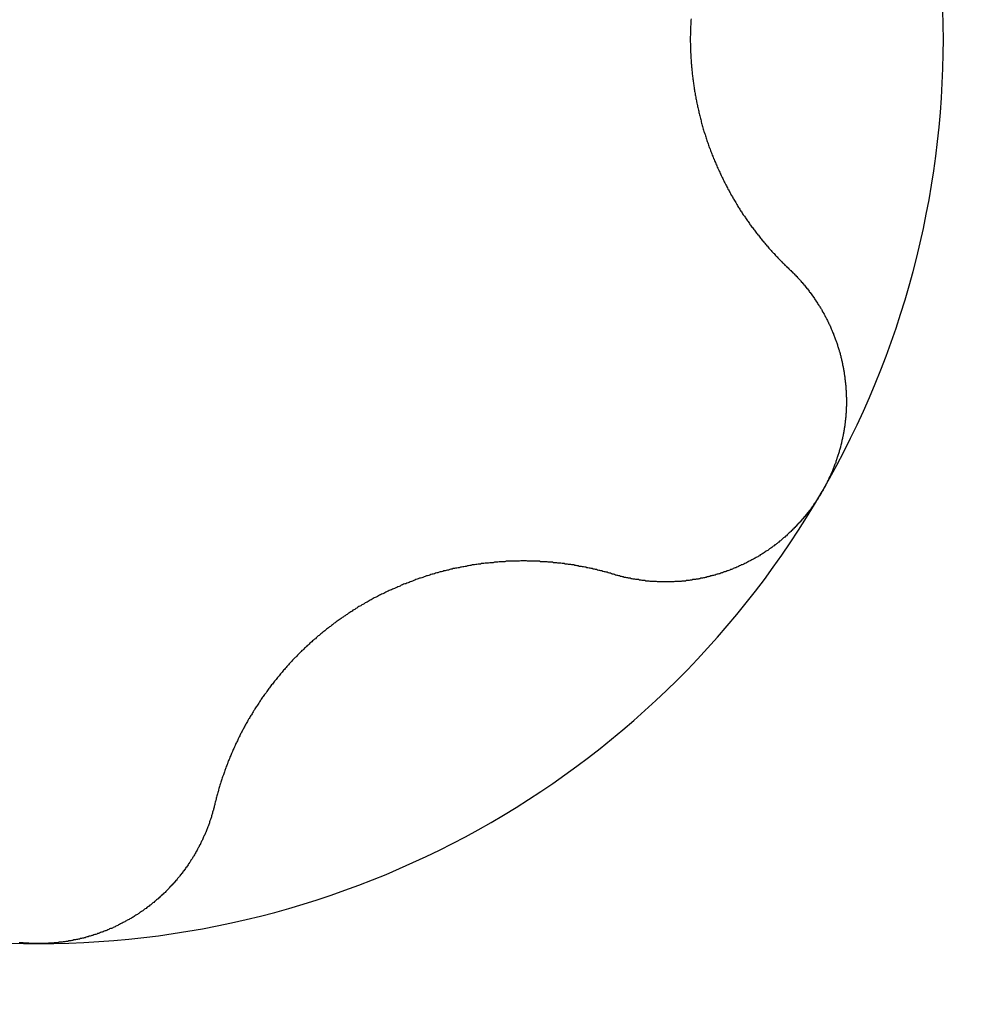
# Model space of a CAD drawing. Extents: x 1107 to 4046, y 937 to 3355.
# Tile 548 of 656: x 2263.44 to 2265.52, y 2608.61 to 2610.76. Entities that reach past the tile are written whole.
import ezdxf

# ---------------------------------------------------------------- set-up
doc = ezdxf.new("R2010")
doc.units = 0
doc.layers.add('KF_VIDA_L___C_REAR', color=7, linetype='CONTINUOUS')

# ---------------------------------------------------------------- blocks, each defined once
blk = doc.blocks.new('KF_VIDA_L___C_REAR')
at = {"layer": 'KF_VIDA_L___C_REAR'}
for points in [[(77.9241, 921.545, 0), (77.924, 921.542, 0), (77.9238, 921.54, 0), (77.9237, 921.537, 0), (77.9235, 921.535, 0), (77.9234, 921.532, 0), (77.9233, 921.529, 0), (77.9232, 921.527, 0), (77.9231, 921.524, 0), (77.923, 921.522, 0), (77.9229, 921.519, 0), (77.9228, 921.517, 0), (77.9228, 921.514, 0), (77.9227, 921.511, 0), (77.9227, 921.509, 0), (77.9226, 921.506, 0), (77.9226, 921.504, 0), (77.9226, 921.501, 0), (77.9226, 921.499, 0), (77.9226, 921.496, 0), (77.9226, 921.494, 0), (77.9227, 921.491, 0), (77.9227, 921.489, 0), (77.9228, 921.486, 0), (77.9228, 921.483, 0), (77.9229, 921.481, 0), (77.923, 921.478, 0), (77.9231, 921.476, 0), (77.9232, 921.473, 0), (77.9233, 921.471, 0), (77.9234, 921.468, 0), (77.9235, 921.465, 0), (77.9237, 921.463, 0), (77.9238, 921.46, 0), (77.924, 921.458, 0), (77.9241, 921.455, 0), (77.9243, 921.452, 0), (77.9245, 921.45, 0), (77.9247, 921.447, 0), (77.9249, 921.445, 0), (77.9251, 921.442, 0), (77.9254, 921.439, 0), (77.9256, 921.437, 0), (77.9259, 921.434, 0), (77.9261, 921.432, 0), (77.9264, 921.429, 0), (77.9267, 921.426, 0), (77.9269, 921.424, 0), (77.9272, 921.421, 0), (77.9276, 921.419, 0), (77.9279, 921.416, 0), (77.9282, 921.413, 0), (77.9285, 921.411, 0), (77.9289, 921.408, 0), (77.9292, 921.405, 0), (77.9296, 921.403, 0), (77.93, 921.4, 0), (77.9304, 921.398, 0), (77.9308, 921.395, 0), (77.9312, 921.392, 0), (77.9316, 921.39, 0), (77.932, 921.387, 0), (77.9325, 921.385, 0), (77.9329, 921.382, 0), (77.9334, 921.379, 0), (77.9338, 921.377, 0), (77.9343, 921.374, 0), (77.9348, 921.371, 0), (77.9353, 921.369, 0), (77.9358, 921.366, 0), (77.9363, 921.364, 0), (77.9368, 921.361, 0), (77.9374, 921.358, 0), (77.9379, 921.356, 0), (77.9385, 921.353, 0), (77.939, 921.351, 0), (77.9396, 921.348, 0), (77.9402, 921.345, 0), (77.9408, 921.343, 0), (77.9414, 921.34, 0), (77.942, 921.338, 0), (77.9426, 921.335, 0), (77.9432, 921.333, 0), (77.9439, 921.33, 0), (77.9445, 921.327, 0), (77.9452, 921.325, 0), (77.9459, 921.322, 0), (77.9466, 921.32, 0), (77.9473, 921.317, 0), (77.948, 921.315, 0), (77.9487, 921.312, 0), (77.9494, 921.31, 0), (77.9501, 921.307, 0), (77.9509, 921.304, 0), (77.9516, 921.302, 0), (77.9524, 921.299, 0), (77.9531, 921.297, 0), (77.9539, 921.294, 0), (77.9547, 921.292, 0), (77.9555, 921.289, 0), (77.9563, 921.287, 0), (77.9571, 921.284, 0), (77.958, 921.282, 0), (77.9588, 921.279, 0), (77.9596, 921.277, 0), (77.9605, 921.274, 0), (77.9614, 921.272, 0), (77.9622, 921.269, 0), (77.9631, 921.267, 0), (77.964, 921.264, 0), (77.9649, 921.262, 0), (77.9658, 921.26, 0), (77.9667, 921.257, 0), (77.9677, 921.255, 0), (77.9686, 921.252, 0), (77.9695, 921.25, 0), (77.9705, 921.247, 0), (77.9714, 921.245, 0), (77.9724, 921.243, 0), (77.9734, 921.24, 0), (77.9744, 921.238, 0), (77.9753, 921.235, 0), (77.9763, 921.233, 0), (77.9773, 921.231, 0), (77.9784, 921.228, 0), (77.9794, 921.226, 0), (77.9804, 921.224, 0), (77.9814, 921.221, 0), (77.9825, 921.219, 0), (77.9835, 921.217, 0), (77.9846, 921.214, 0), (77.9856, 921.212, 0), (77.9867, 921.21, 0), (77.9878, 921.207, 0), (77.9889, 921.205, 0), (77.99, 921.203, 0), (77.9911, 921.2, 0), (77.9922, 921.198, 0), (77.9933, 921.196, 0), (77.9944, 921.194, 0), (77.9955, 921.191, 0), (77.9966, 921.189, 0), (77.9978, 921.187, 0), (77.9989, 921.185, 0), (78.0001, 921.182, 0), (78.0012, 921.18, 0), (78.0024, 921.178, 0), (78.0035, 921.176, 0), (78.0047, 921.173, 0), (78.0059, 921.171, 0), (78.0071, 921.169, 0), (78.0082, 921.167, 0), (78.0094, 921.165, 0), (78.0106, 921.163, 0), (78.0118, 921.16, 0), (78.013, 921.158, 0), (78.0143, 921.156, 0), (78.0155, 921.154, 0), (78.0167, 921.152, 0), (78.0179, 921.15, 0), (78.0192, 921.148, 0), (78.0204, 921.146, 0), (78.0216, 921.144, 0), (78.0229, 921.142, 0), (78.0241, 921.139, 0), (78.0254, 921.137, 0), (78.0266, 921.135, 0), (78.0279, 921.133, 0), (78.0292, 921.131, 0), (78.0304, 921.129, 0), (78.0317, 921.127, 0), (78.033, 921.125, 0), (78.0343, 921.123, 0), (78.0355, 921.121, 0), (78.0368, 921.119, 0), (78.0381, 921.117, 0), (78.0394, 921.115, 0), (78.0407, 921.114, 0), (78.042, 921.112, 0), (78.0434, 921.11, 0), (78.0447, 921.108, 0), (78.046, 921.106, 0), (78.0474, 921.104, 0), (78.0487, 921.102, 0), (78.0501, 921.1, 0), (78.0515, 921.098, 0), (78.0528, 921.096, 0), (78.0542, 921.094, 0), (78.0556, 921.092, 0), (78.057, 921.09, 0), (78.0584, 921.089, 0), (78.0598, 921.087, 0), (78.0612, 921.085, 0), (78.0627, 921.083, 0), (78.0641, 921.081, 0), (78.0655, 921.079, 0), (78.067, 921.077, 0), (78.0685, 921.075, 0), (78.0699, 921.073, 0), (78.0714, 921.072, 0), (78.0729, 921.07, 0), (78.0744, 921.068, 0), (78.0758, 921.066, 0), (78.0773, 921.064, 0), (78.0789, 921.062, 0), (78.0804, 921.06, 0), (78.0819, 921.059, 0), (78.0834, 921.057, 0), (78.085, 921.055, 0), (78.0865, 921.053, 0), (78.0881, 921.051, 0), (78.0896, 921.049, 0), (78.0912, 921.048, 0), (78.0928, 921.046, 0), (78.0943, 921.044, 0), (78.0959, 921.042, 0), (78.0975, 921.04, 0), (78.0991, 921.039, 0), (78.1007, 921.037, 0), (78.1023, 921.035, 0), (78.1039, 921.033, 0), (78.1056, 921.032, 0), (78.1072, 921.03, 0), (78.1088, 921.028, 0), (78.1105, 921.026, 0), (78.1121, 921.025, 0), (78.1138, 921.023, 0), (78.1155, 921.021, 0), (78.1171, 921.019, 0), (78.1188, 921.018, 0), (78.1205, 921.016, 0), (78.1222, 921.014, 0), (78.1239, 921.012, 0), (78.1256, 921.011, 0), (78.1273, 921.009, 0), (78.129, 921.007, 0), (78.1307, 921.006, 0), (78.1325, 921.004, 0), (78.1342, 921.002, 0), (78.1359, 921.001, 0), (78.1377, 920.999, 0), (78.1394, 920.997, 0)], [(78.1394, 920.997, 0), (78.1409, 920.996, 0), (78.1423, 920.995, 0), (78.1437, 920.993, 0), (78.1451, 920.992, 0), (78.1465, 920.99, 0), (78.1479, 920.989, 0), (78.1493, 920.988, 0), (78.1507, 920.986, 0), (78.1521, 920.985, 0), (78.1535, 920.983, 0), (78.1548, 920.982, 0), (78.1562, 920.98, 0), (78.1576, 920.979, 0), (78.1589, 920.978, 0), (78.1602, 920.976, 0), (78.1616, 920.975, 0), (78.1629, 920.973, 0), (78.1642, 920.972, 0), (78.1655, 920.97, 0), (78.1668, 920.969, 0), (78.1681, 920.967, 0), (78.1694, 920.966, 0), (78.1707, 920.964, 0), (78.172, 920.963, 0), (78.1732, 920.961, 0), (78.1745, 920.959, 0), (78.1757, 920.958, 0), (78.177, 920.956, 0), (78.1782, 920.955, 0), (78.1795, 920.953, 0), (78.1807, 920.952, 0), (78.1819, 920.95, 0), (78.1831, 920.948, 0), (78.1843, 920.947, 0), (78.1855, 920.945, 0), (78.1867, 920.944, 0), (78.1878, 920.942, 0), (78.189, 920.94, 0), (78.1902, 920.939, 0), (78.1913, 920.937, 0), (78.1924, 920.936, 0), (78.1936, 920.934, 0), (78.1947, 920.932, 0), (78.1958, 920.931, 0), (78.1969, 920.929, 0), (78.198, 920.927, 0), (78.1991, 920.926, 0), (78.2002, 920.924, 0), (78.2013, 920.922, 0), (78.2023, 920.921, 0), (78.2034, 920.919, 0), (78.2044, 920.917, 0), (78.2055, 920.916, 0), (78.2065, 920.914, 0), (78.2075, 920.912, 0), (78.2086, 920.911, 0), (78.2096, 920.909, 0), (78.2106, 920.907, 0), (78.2115, 920.905, 0), (78.2125, 920.904, 0), (78.2135, 920.902, 0), (78.2145, 920.9, 0), (78.2154, 920.898, 0), (78.2164, 920.897, 0), (78.2173, 920.895, 0), (78.2182, 920.893, 0), (78.2191, 920.891, 0), (78.22, 920.89, 0), (78.2209, 920.888, 0), (78.2218, 920.886, 0), (78.2227, 920.884, 0), (78.2236, 920.883, 0), (78.2244, 920.881, 0), (78.2253, 920.879, 0), (78.2261, 920.877, 0), (78.227, 920.875, 0), (78.2278, 920.874, 0), (78.2286, 920.872, 0), (78.2294, 920.87, 0), (78.2302, 920.868, 0), (78.231, 920.866, 0), (78.2318, 920.865, 0), (78.2325, 920.863, 0), (78.2333, 920.861, 0), (78.234, 920.859, 0), (78.2348, 920.857, 0), (78.2355, 920.856, 0), (78.2362, 920.854, 0), (78.2369, 920.852, 0), (78.2376, 920.85, 0), (78.2383, 920.848, 0), (78.239, 920.846, 0), (78.2397, 920.844, 0), (78.2404, 920.843, 0), (78.241, 920.841, 0), (78.2417, 920.839, 0), (78.2423, 920.837, 0), (78.243, 920.835, 0), (78.2436, 920.833, 0), (78.2442, 920.831, 0), (78.2448, 920.829, 0), (78.2454, 920.827, 0), (78.246, 920.825, 0), (78.2466, 920.823, 0), (78.2472, 920.821, 0), (78.2478, 920.819, 0), (78.2483, 920.818, 0), (78.2489, 920.816, 0), (78.2494, 920.814, 0), (78.2499, 920.812, 0), (78.2504, 920.81, 0), (78.2509, 920.808, 0), (78.2514, 920.806, 0), (78.2519, 920.804, 0), (78.2524, 920.802, 0), (78.2529, 920.8, 0), (78.2533, 920.798, 0), (78.2538, 920.796, 0), (78.2542, 920.794, 0), (78.2547, 920.792, 0), (78.2551, 920.789, 0), (78.2555, 920.787, 0), (78.2559, 920.785, 0), (78.2563, 920.783, 0), (78.2567, 920.781, 0), (78.2571, 920.779, 0), (78.2574, 920.777, 0), (78.2578, 920.775, 0), (78.2581, 920.773, 0), (78.2584, 920.771, 0), (78.2588, 920.769, 0), (78.2591, 920.767, 0), (78.2594, 920.765, 0), (78.2597, 920.763, 0), (78.2599, 920.761, 0), (78.2602, 920.758, 0), (78.2605, 920.756, 0), (78.2607, 920.754, 0), (78.2609, 920.752, 0), (78.2612, 920.75, 0), (78.2614, 920.748, 0), (78.2616, 920.746, 0), (78.2618, 920.744, 0), (78.2619, 920.742, 0), (78.2621, 920.74, 0), (78.2623, 920.737, 0), (78.2624, 920.735, 0), (78.2626, 920.733, 0), (78.2627, 920.731, 0), (78.2628, 920.729, 0), (78.2629, 920.727, 0), (78.263, 920.725, 0), (78.2631, 920.722, 0), (78.2631, 920.72, 0), (78.2632, 920.718, 0), (78.2632, 920.716, 0), (78.2633, 920.714, 0), (78.2633, 920.712, 0), (78.2633, 920.71, 0), (78.2633, 920.708, 0), (78.2633, 920.705, 0), (78.2632, 920.703, 0), (78.2632, 920.701, 0), (78.2632, 920.699, 0), (78.2631, 920.697, 0), (78.263, 920.695, 0), (78.2629, 920.693, 0), (78.2628, 920.69, 0), (78.2627, 920.688, 0), (78.2626, 920.686, 0), (78.2625, 920.684, 0), (78.2623, 920.682, 0), (78.2621, 920.68, 0), (78.262, 920.677, 0), (78.2618, 920.675, 0), (78.2616, 920.673, 0), (78.2614, 920.671, 0), (78.2612, 920.669, 0), (78.2609, 920.667, 0), (78.2607, 920.665, 0), (78.2604, 920.662, 0), (78.2601, 920.66, 0), (78.2599, 920.658, 0), (78.2596, 920.656, 0), (78.2593, 920.654, 0), (78.2589, 920.652, 0), (78.2586, 920.65, 0), (78.2583, 920.647, 0), (78.2579, 920.645, 0), (78.2576, 920.643, 0), (78.2572, 920.641, 0), (78.2568, 920.639, 0), (78.2564, 920.637, 0), (78.256, 920.635, 0), (78.2556, 920.633, 0), (78.2551, 920.63, 0), (78.2547, 920.628, 0), (78.2542, 920.626, 0), (78.2537, 920.624, 0), (78.2533, 920.622, 0), (78.2528, 920.62, 0), (78.2523, 920.618, 0), (78.2518, 920.616, 0), (78.2512, 920.614, 0), (78.2507, 920.611, 0), (78.2501, 920.609, 0), (78.2496, 920.607, 0), (78.249, 920.605, 0), (78.2484, 920.603, 0), (78.2478, 920.601, 0), (78.2472, 920.599, 0), (78.2466, 920.597, 0), (78.246, 920.595, 0), (78.2454, 920.593, 0), (78.2447, 920.591, 0), (78.2441, 920.589, 0), (78.2434, 920.587, 0), (78.2427, 920.585, 0), (78.242, 920.582, 0), (78.2413, 920.58, 0), (78.2406, 920.578, 0), (78.2399, 920.576, 0), (78.2392, 920.574, 0), (78.2384, 920.572, 0), (78.2377, 920.57, 0), (78.2369, 920.568, 0), (78.2361, 920.566, 0), (78.2353, 920.564, 0), (78.2346, 920.562, 0), (78.2337, 920.56, 0), (78.2329, 920.558, 0), (78.2321, 920.556, 0), (78.2313, 920.554, 0), (78.2304, 920.552, 0), (78.2296, 920.55, 0), (78.2287, 920.548, 0), (78.2278, 920.547, 0), (78.2269, 920.545, 0), (78.226, 920.543, 0), (78.2251, 920.541, 0), (78.2242, 920.539, 0), (78.2233, 920.537, 0), (78.2224, 920.535, 0), (78.2214, 920.533, 0), (78.2205, 920.531, 0), (78.2195, 920.529, 0), (78.2185, 920.527, 0), (78.2175, 920.525, 0), (78.2166, 920.524, 0), (78.2156, 920.522, 0), (78.2145, 920.52, 0), (78.2135, 920.518, 0), (78.2125, 920.516, 0), (78.2114, 920.514, 0), (78.2104, 920.513, 0)], [(78.2104, 920.512, 0), (78.2093, 920.511, 0), (78.2083, 920.509, 0), (78.2072, 920.507, 0), (78.2061, 920.505, 0), (78.205, 920.503, 0), (78.2039, 920.502, 0), (78.2027, 920.5, 0), (78.2016, 920.498, 0), (78.2005, 920.496, 0), (78.1993, 920.494, 0), (78.1981, 920.493, 0), (78.197, 920.491, 0), (78.1958, 920.489, 0), (78.1946, 920.487, 0), (78.1933, 920.486, 0), (78.1921, 920.484, 0), (78.1909, 920.482, 0), (78.1897, 920.48, 0), (78.1884, 920.479, 0), (78.1871, 920.477, 0), (78.1859, 920.475, 0), (78.1846, 920.473, 0), (78.1833, 920.472, 0), (78.182, 920.47, 0), (78.1807, 920.468, 0), (78.1793, 920.467, 0), (78.178, 920.465, 0), (78.1767, 920.463, 0), (78.1753, 920.462, 0), (78.174, 920.46, 0), (78.1726, 920.458, 0), (78.1712, 920.457, 0), (78.1698, 920.455, 0), (78.1684, 920.453, 0), (78.167, 920.452, 0), (78.1656, 920.45, 0), (78.1642, 920.448, 0), (78.1627, 920.447, 0), (78.1613, 920.445, 0), (78.1598, 920.444, 0), (78.1584, 920.442, 0), (78.1569, 920.441, 0), (78.1554, 920.439, 0), (78.1539, 920.437, 0), (78.1524, 920.436, 0), (78.1509, 920.434, 0), (78.1494, 920.433, 0), (78.1479, 920.431, 0), (78.1464, 920.43, 0), (78.1448, 920.428, 0), (78.1433, 920.427, 0), (78.1417, 920.425, 0), (78.1402, 920.424, 0), (78.1386, 920.422, 0), (78.137, 920.421, 0), (78.1354, 920.419, 0), (78.1338, 920.418, 0), (78.1322, 920.416, 0), (78.1306, 920.415, 0), (78.129, 920.413, 0), (78.1274, 920.412, 0), (78.1257, 920.411, 0), (78.1241, 920.409, 0), (78.1224, 920.408, 0), (78.1208, 920.406, 0), (78.1191, 920.405, 0), (78.1175, 920.404, 0), (78.1158, 920.402, 0), (78.1141, 920.401, 0), (78.1124, 920.399, 0), (78.1107, 920.398, 0), (78.109, 920.397, 0), (78.1073, 920.396, 0), (78.1056, 920.394, 0), (78.1038, 920.393, 0), (78.1021, 920.392, 0), (78.1004, 920.39, 0), (78.0986, 920.389, 0), (78.0968, 920.388, 0), (78.0951, 920.387, 0), (78.0933, 920.385, 0), (78.0915, 920.384, 0), (78.0898, 920.383, 0), (78.088, 920.382, 0), (78.0862, 920.381, 0), (78.0844, 920.379, 0), (78.0826, 920.378, 0), (78.0808, 920.377, 0), (78.079, 920.376, 0), (78.0771, 920.375, 0), (78.0753, 920.374, 0), (78.0735, 920.372, 0), (78.0716, 920.371, 0), (78.0698, 920.37, 0), (78.068, 920.369, 0), (78.0661, 920.368, 0), (78.0642, 920.367, 0), (78.0624, 920.366, 0), (78.0605, 920.365, 0), (78.0586, 920.364, 0), (78.0568, 920.363, 0), (78.0549, 920.362, 0), (78.053, 920.361, 0), (78.0511, 920.36, 0), (78.0492, 920.359, 0), (78.0473, 920.358, 0), (78.0454, 920.357, 0), (78.0435, 920.356, 0), (78.0416, 920.355, 0), (78.0397, 920.354, 0), (78.0377, 920.353, 0), (78.0358, 920.352, 0), (78.0339, 920.352, 0), (78.032, 920.351, 0), (78.03, 920.35, 0), (78.0281, 920.349, 0), (78.0262, 920.348, 0), (78.0242, 920.347, 0), (78.0223, 920.346, 0), (78.0203, 920.346, 0), (78.0184, 920.345, 0), (78.0164, 920.344, 0), (78.0145, 920.343, 0), (78.0125, 920.342, 0), (78.0106, 920.342, 0), (78.0086, 920.341, 0), (78.0067, 920.34, 0), (78.0047, 920.339, 0), (78.0027, 920.339, 0), (78.0008, 920.338, 0), (77.9988, 920.337, 0), (77.9968, 920.337, 0), (77.9948, 920.336, 0), (77.9929, 920.335, 0), (77.9909, 920.335, 0), (77.9889, 920.334, 0), (77.987, 920.333, 0), (77.985, 920.333, 0), (77.983, 920.332, 0), (77.981, 920.332, 0), (77.979, 920.331, 0), (77.9771, 920.33, 0), (77.9751, 920.33, 0), (77.9731, 920.329, 0), (77.9711, 920.329, 0), (77.9692, 920.328, 0), (77.9672, 920.328, 0), (77.9652, 920.327, 0), (77.9632, 920.327, 0), (77.9612, 920.326, 0), (77.9593, 920.326, 0), (77.9573, 920.325, 0), (77.9553, 920.325, 0), (77.9533, 920.324, 0), (77.9514, 920.324, 0), (77.9494, 920.323, 0), (77.9474, 920.323, 0), (77.9454, 920.323, 0), (77.9435, 920.322, 0), (77.9415, 920.322, 0), (77.9395, 920.321, 0), (77.9376, 920.321, 0), (77.9356, 920.321, 0), (77.9337, 920.32, 0), (77.9317, 920.32, 0), (77.9297, 920.32, 0), (77.9278, 920.32, 0), (77.9258, 920.319, 0), (77.9239, 920.319, 0), (77.9219, 920.319, 0), (77.92, 920.318, 0), (77.918, 920.318, 0), (77.9161, 920.318, 0), (77.9141, 920.318, 0), (77.9122, 920.317, 0), (77.9102, 920.317, 0), (77.9083, 920.317, 0), (77.9063, 920.317, 0), (77.9043, 920.317, 0), (77.9024, 920.316, 0), (77.9004, 920.316, 0), (77.8984, 920.316, 0), (77.8965, 920.316, 0), (77.8945, 920.316, 0), (77.8925, 920.316, 0), (77.8905, 920.316, 0), (77.8886, 920.316, 0), (77.8866, 920.315, 0), (77.8846, 920.315, 0), (77.8826, 920.315, 0), (77.8806, 920.315, 0), (77.8787, 920.315, 0), (77.8767, 920.315, 0), (77.8747, 920.315, 0), (77.8727, 920.315, 0), (77.8707, 920.315, 0), (77.8687, 920.315, 0), (77.8668, 920.315, 0), (77.8648, 920.315, 0), (77.8628, 920.315, 0), (77.8608, 920.315, 0), (77.8588, 920.315, 0), (77.8568, 920.315, 0), (77.8548, 920.315, 0), (77.8529, 920.315, 0), (77.8509, 920.315, 0), (77.8489, 920.316, 0), (77.8469, 920.316, 0), (77.8449, 920.316, 0), (77.8429, 920.316, 0), (77.8409, 920.316, 0), (77.839, 920.316, 0), (77.837, 920.316, 0), (77.835, 920.316, 0), (77.833, 920.317, 0), (77.831, 920.317, 0), (77.829, 920.317, 0), (77.8271, 920.317, 0), (77.8251, 920.317, 0), (77.8231, 920.318, 0), (77.8211, 920.318, 0), (77.8192, 920.318, 0), (77.8172, 920.318, 0), (77.8152, 920.319, 0), (77.8132, 920.319, 0), (77.8113, 920.319, 0), (77.8093, 920.32, 0), (77.8073, 920.32, 0), (77.8054, 920.32, 0), (77.8034, 920.32, 0), (77.8014, 920.321, 0), (77.7995, 920.321, 0), (77.7975, 920.321, 0), (77.7956, 920.322, 0), (77.7936, 920.322, 0), (77.7917, 920.323, 0), (77.7897, 920.323, 0), (77.7878, 920.323, 0), (77.7858, 920.324, 0), (77.7839, 920.324, 0), (77.7819, 920.325, 0), (77.78, 920.325, 0), (77.7781, 920.325, 0), (77.7761, 920.326, 0), (77.7742, 920.326, 0), (77.7723, 920.327, 0), (77.7704, 920.327, 0), (77.7684, 920.328, 0), (77.7665, 920.328, 0), (77.7646, 920.329, 0), (77.7627, 920.329, 0), (77.7608, 920.33, 0), (77.7589, 920.33, 0), (77.757, 920.331, 0), (77.7551, 920.332, 0)], [(77.7551, 920.332, 0), (77.7528, 920.332, 0), (77.7505, 920.333, 0), (77.7481, 920.334, 0), (77.7458, 920.334, 0), (77.7435, 920.335, 0), (77.7412, 920.336, 0), (77.7389, 920.336, 0), (77.7365, 920.337, 0), (77.7342, 920.337, 0), (77.7319, 920.338, 0), (77.7295, 920.339, 0), (77.7272, 920.339, 0), (77.7249, 920.34, 0), (77.7225, 920.34, 0), (77.7202, 920.341, 0), (77.7178, 920.342, 0), (77.7155, 920.342, 0), (77.7132, 920.343, 0), (77.7108, 920.343, 0), (77.7085, 920.344, 0), (77.7061, 920.344, 0), (77.7038, 920.345, 0), (77.7014, 920.345, 0), (77.6991, 920.346, 0), (77.6967, 920.346, 0), (77.6944, 920.347, 0), (77.692, 920.347, 0), (77.6897, 920.348, 0), (77.6873, 920.348, 0), (77.685, 920.349, 0), (77.6826, 920.349, 0), (77.6802, 920.349, 0), (77.6779, 920.35, 0), (77.6755, 920.35, 0), (77.6732, 920.351, 0), (77.6708, 920.351, 0), (77.6685, 920.352, 0), (77.6661, 920.352, 0), (77.6638, 920.352, 0), (77.6614, 920.353, 0), (77.659, 920.353, 0), (77.6567, 920.353, 0), (77.6543, 920.354, 0), (77.652, 920.354, 0), (77.6496, 920.354, 0), (77.6473, 920.355, 0), (77.6449, 920.355, 0), (77.6426, 920.355, 0), (77.6402, 920.356, 0), (77.6379, 920.356, 0), (77.6355, 920.356, 0), (77.6332, 920.356, 0), (77.6308, 920.357, 0), (77.6285, 920.357, 0), (77.6261, 920.357, 0), (77.6238, 920.357, 0), (77.6214, 920.358, 0), (77.6191, 920.358, 0), (77.6167, 920.358, 0), (77.6144, 920.358, 0), (77.6121, 920.358, 0), (77.6097, 920.359, 0), (77.6074, 920.359, 0), (77.605, 920.359, 0), (77.6027, 920.359, 0), (77.6004, 920.359, 0), (77.598, 920.359, 0), (77.5957, 920.359, 0), (77.5933, 920.36, 0), (77.591, 920.36, 0), (77.5886, 920.36, 0), (77.5863, 920.36, 0), (77.5839, 920.36, 0), (77.5815, 920.36, 0), (77.5791, 920.36, 0), (77.5767, 920.36, 0), (77.5743, 920.36, 0), (77.5719, 920.36, 0), (77.5695, 920.36, 0), (77.5671, 920.36, 0), (77.5646, 920.361, 0), (77.5622, 920.361, 0), (77.5598, 920.361, 0), (77.5573, 920.361, 0), (77.5549, 920.361, 0), (77.5524, 920.361, 0), (77.55, 920.36, 0), (77.5475, 920.36, 0), (77.5451, 920.36, 0), (77.5426, 920.36, 0), (77.5401, 920.36, 0), (77.5376, 920.36, 0), (77.5352, 920.36, 0), (77.5327, 920.36, 0), (77.5302, 920.36, 0), (77.5277, 920.36, 0), (77.5252, 920.36, 0), (77.5227, 920.36, 0), (77.5202, 920.36, 0), (77.5177, 920.359, 0), (77.5151, 920.359, 0), (77.5126, 920.359, 0), (77.5101, 920.359, 0), (77.5076, 920.359, 0), (77.505, 920.359, 0), (77.5025, 920.358, 0), (77.5, 920.358, 0), (77.4974, 920.358, 0), (77.4949, 920.358, 0), (77.4924, 920.357, 0), (77.4898, 920.357, 0), (77.4873, 920.357, 0), (77.4847, 920.357, 0), (77.4822, 920.356, 0), (77.4796, 920.356, 0), (77.4771, 920.356, 0), (77.4745, 920.356, 0), (77.4719, 920.355, 0), (77.4694, 920.355, 0), (77.4668, 920.355, 0), (77.4643, 920.354, 0), (77.4617, 920.354, 0), (77.4591, 920.354, 0), (77.4565, 920.353, 0), (77.454, 920.353, 0), (77.4514, 920.352, 0), (77.4488, 920.352, 0), (77.4463, 920.352, 0), (77.4437, 920.351, 0), (77.4411, 920.351, 0), (77.4385, 920.35, 0), (77.436, 920.35, 0), (77.4334, 920.349, 0), (77.4308, 920.349, 0), (77.4282, 920.348, 0), (77.4257, 920.348, 0), (77.4231, 920.347, 0), (77.4205, 920.347, 0), (77.4179, 920.346, 0), (77.4154, 920.346, 0), (77.4128, 920.345, 0), (77.4102, 920.345, 0), (77.4076, 920.344, 0), (77.4051, 920.344, 0), (77.4025, 920.343, 0), (77.3999, 920.343, 0), (77.3974, 920.342, 0), (77.3948, 920.341, 0), (77.3922, 920.341, 0), (77.3896, 920.34, 0), (77.3871, 920.339, 0), (77.3845, 920.339, 0), (77.382, 920.338, 0), (77.3794, 920.337, 0), (77.3768, 920.337, 0), (77.3743, 920.336, 0), (77.3717, 920.335, 0), (77.3692, 920.335, 0), (77.3666, 920.334, 0), (77.3641, 920.333, 0), (77.3615, 920.332, 0), (77.359, 920.332, 0), (77.3564, 920.331, 0), (77.3539, 920.33, 0), (77.3514, 920.329, 0), (77.3488, 920.328, 0), (77.3463, 920.328, 0), (77.3438, 920.327, 0), (77.3413, 920.326, 0), (77.3387, 920.325, 0), (77.3362, 920.324, 0), (77.3337, 920.323, 0), (77.3312, 920.323, 0), (77.3287, 920.322, 0), (77.3262, 920.321, 0), (77.3237, 920.32, 0), (77.3212, 920.319, 0), (77.3187, 920.318, 0), (77.3162, 920.317, 0), (77.3137, 920.316, 0), (77.3113, 920.315, 0), (77.3088, 920.314, 0), (77.3063, 920.313, 0), (77.3039, 920.312, 0), (77.3014, 920.311, 0), (77.299, 920.311, 0), (77.2965, 920.31, 0), (77.2941, 920.309, 0), (77.2916, 920.308, 0), (77.2892, 920.306, 0), (77.2868, 920.305, 0), (77.2843, 920.304, 0), (77.2819, 920.303, 0), (77.2795, 920.302, 0), (77.2771, 920.301, 0), (77.2747, 920.3, 0), (77.2723, 920.299, 0), (77.2699, 920.298, 0), (77.2675, 920.297, 0), (77.2652, 920.296, 0), (77.2628, 920.295, 0), (77.2604, 920.294, 0), (77.2581, 920.293, 0), (77.2557, 920.291, 0), (77.2534, 920.29, 0), (77.251, 920.289, 0), (77.2487, 920.288, 0), (77.2464, 920.287, 0), (77.2441, 920.286, 0), (77.2417, 920.285, 0), (77.2394, 920.283, 0), (77.2371, 920.282, 0), (77.2349, 920.281, 0), (77.2326, 920.28, 0), (77.2303, 920.279, 0), (77.228, 920.277, 0), (77.2258, 920.276, 0), (77.2235, 920.275, 0), (77.2213, 920.274, 0), (77.2191, 920.272, 0), (77.2168, 920.271, 0), (77.2146, 920.27, 0), (77.2124, 920.269, 0), (77.2102, 920.267, 0), (77.208, 920.266, 0), (77.2058, 920.265, 0), (77.2036, 920.263, 0), (77.2014, 920.262, 0), (77.1992, 920.261, 0), (77.197, 920.26, 0), (77.1949, 920.258, 0), (77.1927, 920.257, 0), (77.1905, 920.255, 0), (77.1883, 920.254, 0), (77.1861, 920.253, 0), (77.184, 920.251, 0), (77.1818, 920.25, 0), (77.1796, 920.248, 0), (77.1774, 920.247, 0), (77.1753, 920.246, 0), (77.1731, 920.244, 0), (77.171, 920.243, 0), (77.1688, 920.241, 0), (77.1666, 920.24, 0), (77.1645, 920.238, 0), (77.1624, 920.237, 0), (77.1602, 920.235, 0), (77.1581, 920.234, 0), (77.1559, 920.232, 0), (77.1538, 920.231, 0), (77.1517, 920.229, 0), (77.1496, 920.228, 0), (77.1474, 920.226, 0), (77.1453, 920.225, 0), (77.1432, 920.223, 0), (77.1411, 920.221, 0), (77.139, 920.22, 0), (77.1369, 920.218, 0), (77.1348, 920.217, 0), (77.1327, 920.215, 0), (77.1307, 920.213, 0), (77.1286, 920.212, 0), (77.1265, 920.21, 0), (77.1244, 920.208, 0), (77.1224, 920.207, 0), (77.1203, 920.205, 0), (77.1183, 920.203, 0), (77.1162, 920.202, 0), (77.1142, 920.2, 0), (77.1121, 920.198, 0), (77.1101, 920.197, 0), (77.1081, 920.195, 0), (77.1061, 920.193, 0), (77.1041, 920.191, 0), (77.1021, 920.19, 0), (77.1001, 920.188, 0), (77.0981, 920.186, 0), (77.0961, 920.184, 0), (77.0941, 920.183, 0), (77.0921, 920.181, 0), (77.0902, 920.179, 0), (77.0882, 920.177, 0), (77.0863, 920.176, 0), (77.0843, 920.174, 0), (77.0824, 920.172, 0), (77.0805, 920.17, 0), (77.0785, 920.168, 0), (77.0766, 920.166, 0), (77.0747, 920.165, 0), (77.0728, 920.163, 0), (77.0709, 920.161, 0), (77.069, 920.159, 0), (77.0672, 920.157, 0), (77.0653, 920.155, 0), (77.0634, 920.153, 0), (77.0616, 920.151, 0), (77.0597, 920.15, 0), (77.0579, 920.148, 0), (77.0561, 920.146, 0), (77.0543, 920.144, 0), (77.0524, 920.142, 0), (77.0506, 920.14, 0), (77.0489, 920.138, 0), (77.0471, 920.136, 0), (77.0453, 920.134, 0), (77.0435, 920.132, 0), (77.0418, 920.13, 0), (77.04, 920.128, 0), (77.0383, 920.126, 0), (77.0366, 920.124, 0), (77.0348, 920.122, 0), (77.0331, 920.12, 0), (77.0314, 920.118, 0), (77.0297, 920.116, 0), (77.028, 920.114, 0), (77.0264, 920.112, 0), (77.0247, 920.11, 0), (77.023, 920.108, 0), (77.0214, 920.106, 0), (77.0197, 920.104, 0), (77.0181, 920.102, 0), (77.0165, 920.1, 0), (77.0149, 920.098, 0), (77.0133, 920.096, 0), (77.0117, 920.094, 0), (77.0101, 920.092, 0), (77.0085, 920.09, 0), (77.007, 920.088, 0), (77.0054, 920.086, 0), (77.0039, 920.084, 0), (77.0023, 920.082, 0), (77.0008, 920.08, 0), (76.9993, 920.078, 0), (76.9978, 920.076, 0), (76.9963, 920.073, 0), (76.9948, 920.071, 0), (76.9933, 920.069, 0), (76.9918, 920.067, 0), (76.9903, 920.065, 0), (76.9889, 920.063, 0), (76.9874, 920.061, 0), (76.986, 920.059, 0), (76.9846, 920.057, 0), (76.9832, 920.055, 0), (76.9818, 920.053, 0), (76.9804, 920.05, 0), (76.979, 920.048, 0), (76.9776, 920.046, 0), (76.9762, 920.044, 0), (76.9749, 920.042, 0), (76.9735, 920.04, 0), (76.9722, 920.038, 0), (76.9709, 920.036, 0), (76.9696, 920.034, 0), (76.9682, 920.031, 0), (76.9669, 920.029, 0), (76.9657, 920.027, 0), (76.9644, 920.025, 0), (76.9631, 920.023, 0), (76.9619, 920.021, 0), (76.9606, 920.019, 0), (76.9594, 920.017, 0), (76.9581, 920.015, 0), (76.9569, 920.012, 0), (76.9557, 920.01, 0), (76.9545, 920.008, 0), (76.9533, 920.006, 0), (76.9521, 920.004, 0), (76.951, 920.002, 0), (76.9498, 920, 0), (76.9487, 919.998, 0), (76.9475, 919.996, 0), (76.9464, 919.993, 0), (76.9453, 919.991, 0), (76.9442, 919.989, 0), (76.9431, 919.987, 0), (76.942, 919.985, 0), (76.9409, 919.983, 0), (76.9399, 919.981, 0), (76.9388, 919.979, 0), (76.9378, 919.977, 0), (76.9367, 919.975, 0), (76.9357, 919.972, 0), (76.9347, 919.97, 0), (76.9337, 919.968, 0), (76.9326, 919.966, 0), (76.9316, 919.964, 0), (76.9306, 919.962, 0), (76.9297, 919.96, 0), (76.9287, 919.958, 0), (76.9277, 919.955, 0), (76.9267, 919.953, 0), (76.9258, 919.951, 0), (76.9248, 919.949, 0), (76.9238, 919.947, 0), (76.9229, 919.945, 0), (76.922, 919.942, 0), (76.921, 919.94, 0), (76.9201, 919.938, 0), (76.9192, 919.936, 0), (76.9183, 919.934, 0), (76.9174, 919.932, 0), (76.9165, 919.929, 0), (76.9156, 919.927, 0), (76.9147, 919.925, 0), (76.9138, 919.923, 0), (76.913, 919.921, 0), (76.9121, 919.918, 0), (76.9112, 919.916, 0), (76.9104, 919.914, 0), (76.9096, 919.912, 0), (76.9087, 919.909, 0), (76.9079, 919.907, 0), (76.9071, 919.905, 0), (76.9063, 919.903, 0), (76.9055, 919.9, 0), (76.9047, 919.898, 0), (76.9039, 919.896, 0), (76.9031, 919.894, 0), (76.9023, 919.891, 0), (76.9015, 919.889, 0), (76.9008, 919.887, 0), (76.9, 919.884, 0), (76.8993, 919.882, 0), (76.8986, 919.88, 0), (76.8978, 919.878, 0), (76.8971, 919.875, 0), (76.8964, 919.873, 0), (76.8957, 919.871, 0), (76.895, 919.868, 0), (76.8943, 919.866, 0), (76.8936, 919.864, 0), (76.8929, 919.861, 0), (76.8923, 919.859, 0), (76.8916, 919.857, 0), (76.891, 919.855, 0), (76.8903, 919.852, 0), (76.8897, 919.85, 0), (76.8891, 919.848, 0), (76.8884, 919.845, 0), (76.8878, 919.843, 0), (76.8872, 919.841, 0), (76.8866, 919.838, 0), (76.886, 919.836, 0), (76.8855, 919.834, 0), (76.8849, 919.831, 0), (76.8843, 919.829, 0)], [(76.5, 919.525, 0), (76.4979, 919.525, 0), (76.4958, 919.525, 0), (76.4937, 919.525, 0), (76.4916, 919.525, 0), (76.4894, 919.525, 0), (76.4873, 919.525, 0), (76.4852, 919.525, 0), (76.4831, 919.525, 0), (76.481, 919.525, 0), (76.4788, 919.526, 0), (76.4767, 919.526, 0), (76.4746, 919.526, 0), (76.4725, 919.526, 0), (76.4703, 919.526, 0), (76.4682, 919.526, 0), (76.4661, 919.527, 0), (76.4639, 919.527, 0), (76.4618, 919.527, 0), (76.4597, 919.527, 0), (76.4576, 919.527, 0)], [(76.8843, 919.829, 0), (76.8839, 919.827, 0), (76.8834, 919.825, 0), (76.8829, 919.823, 0), (76.8824, 919.821, 0), (76.8819, 919.819, 0), (76.8814, 919.817, 0), (76.8809, 919.815, 0), (76.8804, 919.814, 0), (76.8798, 919.812, 0), (76.8793, 919.81, 0), (76.8787, 919.808, 0), (76.8781, 919.806, 0), (76.8776, 919.804, 0), (76.877, 919.802, 0), (76.8764, 919.8, 0), (76.8758, 919.798, 0), (76.8751, 919.796, 0), (76.8745, 919.795, 0), (76.8739, 919.793, 0), (76.8732, 919.791, 0), (76.8726, 919.789, 0), (76.8719, 919.787, 0), (76.8712, 919.785, 0), (76.8705, 919.783, 0), (76.8698, 919.781, 0), (76.8691, 919.78, 0), (76.8684, 919.778, 0), (76.8677, 919.776, 0), (76.867, 919.774, 0), (76.8662, 919.772, 0), (76.8655, 919.77, 0), (76.8647, 919.768, 0), (76.8639, 919.767, 0), (76.8632, 919.765, 0), (76.8624, 919.763, 0), (76.8616, 919.761, 0), (76.8608, 919.759, 0), (76.8599, 919.758, 0), (76.8591, 919.756, 0), (76.8583, 919.754, 0), (76.8574, 919.752, 0), (76.8566, 919.75, 0), (76.8557, 919.749, 0), (76.8549, 919.747, 0), (76.854, 919.745, 0), (76.8531, 919.743, 0), (76.8522, 919.741, 0), (76.8513, 919.74, 0), (76.8504, 919.738, 0), (76.8495, 919.736, 0), (76.8485, 919.734, 0), (76.8476, 919.733, 0), (76.8467, 919.731, 0), (76.8457, 919.729, 0), (76.8447, 919.727, 0), (76.8438, 919.726, 0), (76.8428, 919.724, 0), (76.8418, 919.722, 0), (76.8408, 919.72, 0), (76.8398, 919.719, 0), (76.8388, 919.717, 0), (76.8378, 919.715, 0), (76.8367, 919.714, 0), (76.8357, 919.712, 0), (76.8347, 919.71, 0), (76.8336, 919.709, 0), (76.8325, 919.707, 0), (76.8315, 919.705, 0), (76.8304, 919.704, 0), (76.8293, 919.702, 0), (76.8282, 919.7, 0), (76.8271, 919.699, 0), (76.826, 919.697, 0), (76.8249, 919.695, 0), (76.8238, 919.694, 0), (76.8226, 919.692, 0), (76.8215, 919.691, 0), (76.8204, 919.689, 0), (76.8192, 919.687, 0), (76.818, 919.686, 0), (76.8169, 919.684, 0), (76.8157, 919.683, 0), (76.8145, 919.681, 0), (76.8133, 919.679, 0), (76.8121, 919.678, 0), (76.8109, 919.676, 0), (76.8097, 919.675, 0), (76.8084, 919.673, 0), (76.8072, 919.672, 0), (76.806, 919.67, 0), (76.8047, 919.669, 0), (76.8034, 919.667, 0), (76.8021, 919.666, 0), (76.8008, 919.664, 0), (76.7995, 919.663, 0), (76.7982, 919.661, 0), (76.7969, 919.66, 0), (76.7956, 919.658, 0), (76.7942, 919.657, 0), (76.7929, 919.655, 0), (76.7915, 919.654, 0), (76.7901, 919.652, 0), (76.7887, 919.651, 0), (76.7874, 919.649, 0), (76.7859, 919.648, 0), (76.7845, 919.646, 0), (76.7831, 919.645, 0), (76.7817, 919.643, 0), (76.7802, 919.642, 0), (76.7788, 919.64, 0), (76.7773, 919.639, 0), (76.7759, 919.637, 0), (76.7744, 919.636, 0), (76.7729, 919.635, 0), (76.7714, 919.633, 0), (76.7699, 919.632, 0), (76.7684, 919.63, 0), (76.7668, 919.629, 0), (76.7653, 919.628, 0), (76.7638, 919.626, 0), (76.7622, 919.625, 0), (76.7607, 919.623, 0), (76.7591, 919.622, 0), (76.7575, 919.621, 0), (76.7559, 919.619, 0), (76.7543, 919.618, 0), (76.7527, 919.617, 0), (76.7511, 919.615, 0), (76.7495, 919.614, 0), (76.7479, 919.613, 0), (76.7462, 919.611, 0), (76.7446, 919.61, 0), (76.7429, 919.609, 0), (76.7413, 919.607, 0), (76.7396, 919.606, 0), (76.7379, 919.605, 0), (76.7362, 919.604, 0), (76.7345, 919.602, 0), (76.7328, 919.601, 0), (76.7311, 919.6, 0), (76.7294, 919.599, 0), (76.7277, 919.597, 0), (76.7259, 919.596, 0), (76.7242, 919.595, 0), (76.7225, 919.594, 0), (76.7207, 919.593, 0), (76.7189, 919.591, 0), (76.7172, 919.59, 0), (76.7154, 919.589, 0), (76.7136, 919.588, 0), (76.7118, 919.587, 0), (76.71, 919.586, 0), (76.7082, 919.584, 0), (76.7064, 919.583, 0), (76.7046, 919.582, 0), (76.7027, 919.581, 0), (76.7009, 919.58, 0), (76.699, 919.579, 0), (76.6972, 919.578, 0), (76.6953, 919.577, 0), (76.6935, 919.576, 0), (76.6916, 919.575, 0), (76.6897, 919.574, 0), (76.6878, 919.573, 0), (76.686, 919.572, 0), (76.6841, 919.571, 0), (76.6822, 919.57, 0), (76.6802, 919.569, 0), (76.6783, 919.568, 0), (76.6764, 919.567, 0), (76.6745, 919.566, 0), (76.6725, 919.565, 0), (76.6706, 919.564, 0), (76.6687, 919.563, 0), (76.6667, 919.562, 0), (76.6647, 919.561, 0), (76.6628, 919.56, 0), (76.6608, 919.559, 0), (76.6588, 919.558, 0), (76.6568, 919.558, 0), (76.6549, 919.557, 0), (76.6529, 919.556, 0), (76.6509, 919.555, 0), (76.6489, 919.554, 0), (76.6469, 919.553, 0), (76.6449, 919.553, 0), (76.6428, 919.552, 0), (76.6408, 919.551, 0), (76.6388, 919.55, 0), (76.6368, 919.55, 0), (76.6347, 919.549, 0), (76.6327, 919.548, 0), (76.6307, 919.547, 0), (76.6286, 919.547, 0), (76.6266, 919.546, 0), (76.6245, 919.545, 0), (76.6224, 919.545, 0), (76.6204, 919.544, 0), (76.6183, 919.543, 0), (76.6163, 919.543, 0), (76.6142, 919.542, 0), (76.6121, 919.541, 0), (76.61, 919.541, 0), (76.6079, 919.54, 0), (76.6059, 919.54, 0), (76.6038, 919.539, 0), (76.6017, 919.538, 0), (76.5996, 919.538, 0), (76.5975, 919.537, 0), (76.5954, 919.537, 0), (76.5933, 919.536, 0), (76.5912, 919.536, 0), (76.5891, 919.535, 0), (76.587, 919.535, 0), (76.5849, 919.534, 0), (76.5828, 919.534, 0), (76.5807, 919.533, 0), (76.5785, 919.533, 0), (76.5764, 919.533, 0), (76.5743, 919.532, 0), (76.5722, 919.532, 0), (76.5701, 919.531, 0), (76.568, 919.531, 0), (76.5658, 919.531, 0), (76.5637, 919.53, 0), (76.5616, 919.53, 0), (76.5595, 919.53, 0), (76.5573, 919.529, 0), (76.5552, 919.529, 0), (76.5531, 919.529, 0), (76.5509, 919.528, 0), (76.5488, 919.528, 0), (76.5467, 919.528, 0), (76.5446, 919.528, 0), (76.5424, 919.527, 0), (76.5403, 919.527, 0), (76.5382, 919.527, 0), (76.5361, 919.527, 0), (76.5339, 919.527, 0), (76.5318, 919.526, 0), (76.5297, 919.526, 0), (76.5275, 919.526, 0), (76.5254, 919.526, 0), (76.5233, 919.526, 0), (76.5212, 919.526, 0), (76.519, 919.525, 0), (76.5169, 919.525, 0), (76.5148, 919.525, 0), (76.5127, 919.525, 0), (76.5106, 919.525, 0), (76.5084, 919.525, 0), (76.5063, 919.525, 0), (76.5042, 919.525, 0), (76.5021, 919.525, 0), (76.5, 919.525, 0)]]:
    blk.add_polyline3d(points, dxfattribs=at)
for radius in [4.75, 4.2]:
    blk.add_circle((76.5, 921.5), radius, dxfattribs=at)
for centre, radius, start, end in [((76.5, 922.25), 7.5, 128.1445131, 51.8554869), ((76.5, 921.5), 1.975, 330, 30), ((76.5, 921.5), 1.975, 210, 270), ((76.5, 921.5), 1.975, 270, 330)]:
    blk.add_arc(centre, radius, start, end, dxfattribs=at)

msp = doc.modelspace()

# ---------------------------------------------------------------- block references
at = {"layer": 'KF_VIDA_L___C_REAR'}
msp.add_blockref('KF_VIDA_L___C_REAR', (2186.9791, 1689.2132), dxfattribs=at)

doc.saveas('drawing.dxf')
